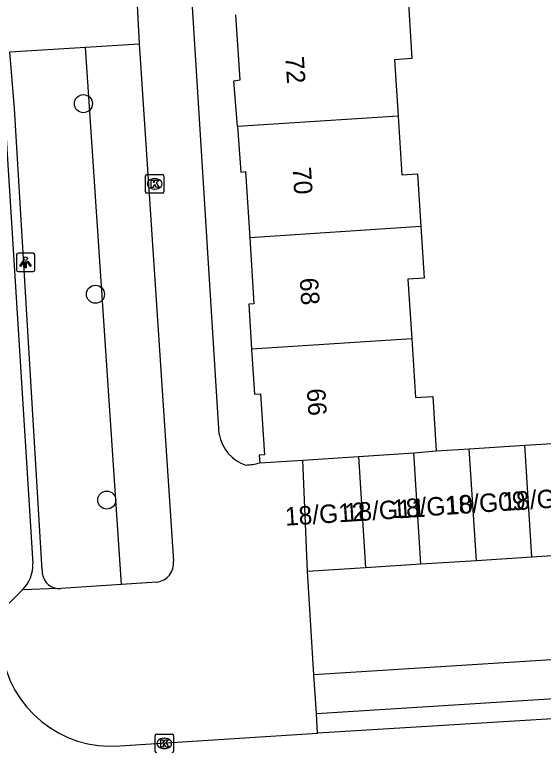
# Model space of a CAD drawing. Extents: x 159689 to 160786, y 387323 to 388339.
# Drawn here: x 160494.74 to 160523.4, y 387845.96 to 387885.86 of the extents above; entities that cross this region are included whole.
import ezdxf

# ---------------------------------------------------------------- set-up
doc = ezdxf.new("R2010")
doc.units = 0
for name, color, linetype in [('IMGEO_Boom', 7, 'Continuous'), ('IMGEO_Groenvoorziening', 7, 'Continuous'), ('IMGEO_Kolk', 7, 'Continuous'), ('IMGEO_Lichtpunt', 7, 'Continuous'), ('IMGEO_Pand', 7, 'Continuous'), ('IMGEO_Pand_nummerreeks', 7, 'Continuous'), ('IMGEO_Rijbaan_lokaal_open', 7, 'Continuous'), ('IMGEO_Voetpad_open', 7, 'Continuous')]:
    doc.layers.add(name, color=color, linetype=linetype)

msp = doc.modelspace()

# ---------------------------------------------------------------- linework, layer by layer
at = {"layer": 'IMGEO_Boom'}
for centre in [(160498.465, 387881.045), (160499.12, 387870.723), (160499.734, 387859.568)]:
    msp.add_circle(centre, 0.489, dxfattribs=at)
at = {"layer": 'IMGEO_Groenvoorziening'}
msp.add_lwpolyline([(160500.525, 387855.002), (160498.584, 387884.101)], dxfattribs=at)
at = {"layer": 'IMGEO_Kolk'}
for p, q in [((160501.827, 387876.275), (160501.827, 387877.127)), ((160501.902, 387877.201), (160502.754, 387877.201)), ((160502.828, 387877.127), (160502.828, 387876.275)), ((160502.315, 387876.981), (160502.34, 387876.981)), ((160502.338, 387876.421), (160502.313, 387876.421)), ((160502.754, 387876.201), (160501.902, 387876.201)), ((160502.349, 387845.963), (160502.349, 387846.815)), ((160502.424, 387846.889), (160503.276, 387846.889)), ((160503.35, 387846.815), (160503.35, 387845.963)), ((160502.837, 387846.669), (160502.862, 387846.669)), ((160502.86, 387846.109), (160502.835, 387846.109))]:
    msp.add_line(p, q, dxfattribs=at)
for points in [[(160501.827, 387876.275), (160501.827, 387877.127)], [(160501.902, 387877.201), (160502.754, 387877.201)], [(160502.828, 387877.127), (160502.828, 387876.275)], [(160502.148, 387876.901), (160502.271, 387876.901), (160502.271, 387876.75), (160502.401, 387876.901), (160502.565, 387876.901), (160502.419, 387876.75), (160502.572, 387876.501), (160502.42, 387876.501), (160502.335, 387876.665), (160502.271, 387876.598), (160502.271, 387876.501), (160502.148, 387876.501), (160502.148, 387876.901)], [(160502.754, 387876.201), (160501.902, 387876.201)], [(160502.349, 387845.963), (160502.349, 387846.815)], [(160502.424, 387846.889), (160503.276, 387846.889)], [(160503.35, 387846.815), (160503.35, 387845.963)], [(160502.67, 387846.589), (160502.793, 387846.589), (160502.793, 387846.438), (160502.923, 387846.589), (160503.087, 387846.589), (160502.941, 387846.438), (160503.094, 387846.189), (160502.942, 387846.189), (160502.857, 387846.353), (160502.793, 387846.286), (160502.793, 387846.189), (160502.67, 387846.189), (160502.67, 387846.589)]]:
    msp.add_lwpolyline(points, dxfattribs=at)
for centre, start, end in [((160501.904, 387877.125), 91.552, 178.448), ((160501.904, 387877.125), 91.552, 178.448), ((160502.752, 387877.125), 1.552, 88.448), ((160502.752, 387877.125), 1.552, 88.448), ((160501.904, 387876.277), 181.552, 268.448), ((160501.904, 387876.277), 181.552, 268.448), ((160502.752, 387876.277), 271.552, 358.448), ((160502.752, 387876.277), 271.552, 358.448), ((160502.426, 387846.813), 91.552, 178.448), ((160502.426, 387846.813), 91.552, 178.448), ((160503.274, 387846.813), 1.552, 88.448), ((160503.274, 387846.813), 1.552, 88.448), ((160502.426, 387845.965), 181.552, 268.448), ((160502.426, 387845.965), 181.552, 268.448), ((160503.274, 387845.965), 271.552, 358.448), ((160503.274, 387845.965), 271.552, 358.448)]:
    msp.add_arc(centre, 0.0765, start, end, dxfattribs=at)
for centre, major_axis, ratio, start_param, end_param in [((160502.314, 387876.701), (-0.387, 0.002), 0.722429, 4.712389, 7.853982), ((160502.339, 387876.701), (-0.39, 0.002), 0.717154, 1.570796, 4.712389), ((160502.836, 387846.389), (-0.387, 0.002), 0.722429, 4.712389, 7.853982), ((160502.861, 387846.389), (-0.39, 0.002), 0.717154, 1.570796, 4.712389)]:
    msp.add_ellipse(centre, major_axis=major_axis, ratio=ratio, start_param=start_param, end_param=end_param, dxfattribs=at)
at = {"layer": 'IMGEO_Lichtpunt'}
for p, q in [((160494.832, 387872.852), (160494.832, 387872.045)), ((160494.832, 387872.852), (160494.832, 387872.045)), ((160495.734, 387872.947), (160494.926, 387872.947)), ((160495.734, 387872.947), (160494.926, 387872.947)), ((160495.828, 387872.045), (160495.828, 387872.852)), ((160495.828, 387872.045), (160495.828, 387872.852)), ((160494.926, 387871.951), (160495.734, 387871.951)), ((160494.926, 387871.951), (160495.734, 387871.951))]:
    msp.add_line(p, q, dxfattribs=at)
for points in [[(160495.206, 387872.516), (160495.245, 387872.488), (160495.057, 387872.226), (160495.019, 387872.253), (160495.206, 387872.516)], [(160495.308, 387872.468), (160495.355, 387872.468), (160495.355, 387872.146), (160495.308, 387872.146), (160495.308, 387872.468)], [(160495.418, 387872.488), (160495.456, 387872.515), (160495.643, 387872.253), (160495.604, 387872.225), (160495.418, 387872.488)]]:
    msp.add_lwpolyline(points, dxfattribs=at)
msp.add_circle((160495.331, 387872.65), 0.0994, dxfattribs=at)
for centre, start, end in [((160494.926, 387872.852), 90, 180), ((160494.926, 387872.852), 90, 180), ((160495.734, 387872.852), 0, 90), ((160495.734, 387872.852), 0, 90), ((160494.926, 387872.045), 180, 270), ((160494.926, 387872.045), 180, 270), ((160495.734, 387872.045), 270, 0), ((160495.734, 387872.045), 270, 360)]:
    msp.add_arc(centre, 0.0946, start, end, dxfattribs=at)
at = {"layer": 'IMGEO_Pand'}
for points in [[(160516.084, 387886.467), (160516.276, 387883.488), (160515.333, 387883.427), (160515.53, 387880.363)], [(160506.813, 387879.802), (160506.618, 387882.274), (160506.961, 387882.335), (160506.733, 387885.865)], [(160515.53, 387880.363), (160506.813, 387879.802)], [(160515.53, 387880.363), (160515.735, 387877.181), (160516.574, 387877.235), (160516.758, 387874.382)], [(160506.813, 387879.802), (160507.008, 387877.331), (160507.251, 387877.375), (160507.483, 387873.785)], [(160516.758, 387874.382), (160507.483, 387873.785)], [(160516.758, 387874.382), (160516.937, 387871.597), (160516.063, 387871.54), (160516.271, 387868.307)], [(160507.483, 387873.785), (160507.714, 387870.196), (160507.431, 387870.178), (160507.587, 387867.748)], [(160516.271, 387868.307), (160507.587, 387867.748)], [(160516.271, 387868.307), (160516.476, 387865.126), (160517.405, 387865.186), (160517.596, 387862.23)], [(160507.587, 387867.748), (160507.744, 387865.314), (160508.067, 387865.334), (160508.28, 387862.027), (160507.995, 387862.009), (160508.022, 387861.589)], [(160522.392, 387862.539), (160525.399, 387862.732)], [(160517.596, 387862.23), (160519.385, 387862.345)], [(160519.385, 387862.345), (160522.392, 387862.539)], [(160519.774, 387856.305), (160519.385, 387862.345)], [(160522.781, 387856.499), (160522.392, 387862.539)], [(160510.367, 387861.74), (160513.373, 387861.932)], [(160513.373, 387861.932), (160516.38, 387862.124)], [(160513.373, 387861.932), (160513.761, 387855.918)], [(160516.38, 387862.124), (160517.596, 387862.23)], [(160516.768, 387856.111), (160516.38, 387862.124)], [(160508.022, 387861.589), (160510.367, 387861.74)], [(160510.617, 387855.723), (160510.367, 387861.74)], [(160519.774, 387856.305), (160522.781, 387856.499)], [(160522.781, 387856.499), (160525.788, 387856.692)], [(160513.761, 387855.918), (160516.768, 387856.111)], [(160516.768, 387856.111), (160519.774, 387856.305)], [(160510.617, 387855.723), (160513.761, 387855.918)]]:
    msp.add_lwpolyline(points, dxfattribs=at)
at = {"layer": 'IMGEO_Rijbaan_lokaal_open'}
for points in [[(160529.232, 387848.048), (160511.177, 387846.944), (160511.161, 387846.943)], [(160500.443, 387846.253), (160511.161, 387846.943)]]:
    msp.add_lwpolyline(points, dxfattribs=at)
msp.add_arc((160499.975, 387852.23), 5.996, 187.305, 274.477, dxfattribs=at)
at = {"layer": 'IMGEO_Voetpad_open'}
for points in [[(160505.834, 387863.137), (160502.171, 387921.607), (160504.153, 387921.717)], [(160491.859, 387917.528), (160495.721, 387856.138)], [(160501.375, 387886.366), (160501.489, 387884.282)], [(160498.584, 387884.101), (160501.489, 387884.282)], [(160501.489, 387884.282), (160503.344, 387856.265)], [(160496.234, 387855.771), (160494.732, 387880.779), (160494.47, 387883.845), (160498.584, 387884.101)], [(160528.683, 387856.879), (160528.997, 387851.234), (160510.961, 387850.11)], [(160510.961, 387850.11), (160510.617, 387855.723)], [(160497.066, 387854.787), (160495.165, 387854.705)], [(160500.525, 387855.002), (160497.238, 387854.786)], [(160502.447, 387855.129), (160500.525, 387855.002)], [(160495.165, 387854.705), (160494.441, 387853.98)], [(160511.098, 387848.009), (160510.961, 387850.11)], [(160511.098, 387848.009), (160529.158, 387849.145), (160529.232, 387848.048)], [(160511.161, 387846.943), (160511.098, 387848.009)]]:
    msp.add_lwpolyline(points, dxfattribs=at)
for centre, radius, start, end in [((160507.932, 387863.491), 2.128, 189.574, 252.0061), ((160507.174, 387864.43), 2.965, 271.9428, 286.6085), ((160493.842, 387856.043), 1.881, 314.6793, 2.9085), ((160502.334, 387856.14), 1.018, 276.3665, 7.0433), ((160497.156, 387855.707), 0.925, 176.0365, 264.3945), ((160497.157, 387855.606), 0.824, 263.6765, 275.6573)]:
    msp.add_arc(centre, radius, start, end, dxfattribs=at)

# ---------------------------------------------------------------- texts
at = {"layer": 'IMGEO_Pand_nummerreeks'}
for s, rotation, p in [('72', 273.6887, (160509.416, 387883.585)), ('70', 273.6887, (160509.803, 387877.583)), ('68', 273.6887, (160510.189, 387871.586)), ('66', 273.6887, (160510.576, 387865.592)), ('18/G09', 3.6883, (160518.093, 387858.776)), ('18/G08', 3.6883, (160521.213, 387858.978)), ('18/G11', 3.6883, (160512.658, 387858.387)), ('18/G10', 3.6883, (160515.236, 387858.582)), ('18/G12', 3.6883, (160509.42, 387858.178))]:
    msp.add_text(s, height=1, rotation=rotation, dxfattribs=at).set_placement(p)

doc.saveas('drawing.dxf')
